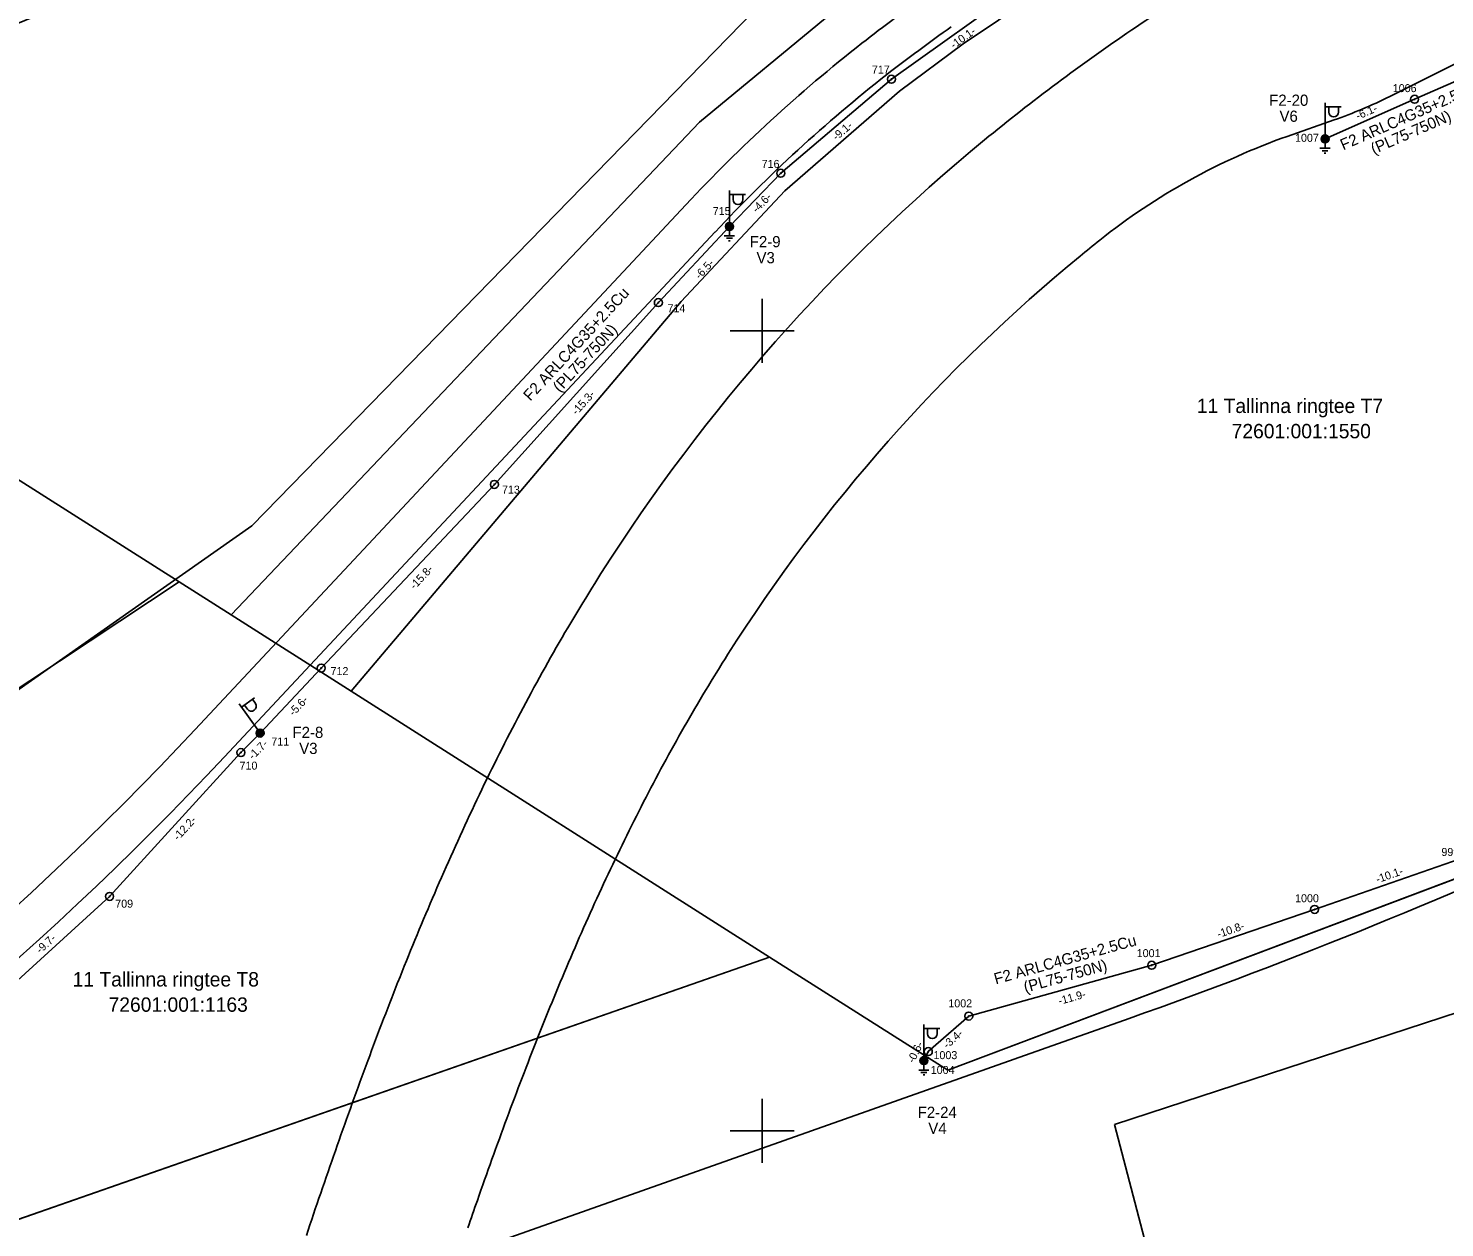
# Model space of a CAD drawing. Extents: x 528816 to 533196, y 6574767 to 6575847.
# Drawn here: x 531804.2 to 531892.7, y 6574993.9 to 6575068.9 of the extents above; entities that cross this region are included whole.
import ezdxf

# ---------------------------------------------------------------- set-up
doc = ezdxf.new("R2010")
doc.units = 0
for name, color, linetype in [('JOONSIDE', 7, 'Continuous'), ('KOORDPUNKT', 7, 'Continuous'), ('MOOTPIIR', 7, 'Continuous'), ('MPKAABEL', 7, 'Continuous'), ('PIIR', 7, 'Continuous'), ('POST', 7, 'Continuous'), ('TEE', 7, 'Continuous'), ('VORK', 7, 'Continuous')]:
    doc.layers.add(name, color=color, linetype=linetype)

msp = doc.modelspace()

# ---------------------------------------------------------------- linework, layer by layer
at = {"layer": 'KOORDPUNKT'}
for centre, radius in [((531858.085, 6575065.727), 0.25), ((531858.085, 6575065.727), 0.025), ((531858.085, 6575065.727), 0.0221), ((531858.085, 6575065.727), 0.0191), ((531858.085, 6575065.727), 0.0161), ((531858.085, 6575065.727), 0.0132), ((531858.085, 6575065.727), 0.0102), ((531858.085, 6575065.727), 0.00726), ((531858.085, 6575065.727), 0.0043), ((531890.772, 6575064.471), 0.25), ((531890.772, 6575064.471), 0.025), ((531890.772, 6575064.471), 0.0221), ((531890.772, 6575064.471), 0.0191), ((531890.772, 6575064.471), 0.0161), ((531890.772, 6575064.471), 0.0132), ((531890.772, 6575064.471), 0.0102), ((531890.772, 6575064.471), 0.00726), ((531890.772, 6575064.471), 0.0043), ((531885.178, 6575061.997), 0.25), ((531885.178, 6575061.997), 0.025), ((531885.178, 6575061.997), 0.0221), ((531885.178, 6575061.997), 0.0191), ((531885.178, 6575061.997), 0.0161), ((531885.178, 6575061.997), 0.0132), ((531885.178, 6575061.997), 0.0102), ((531885.178, 6575061.997), 0.00726), ((531885.178, 6575061.997), 0.0043), ((531851.17, 6575059.846), 0.25), ((531851.17, 6575059.846), 0.025), ((531851.17, 6575059.846), 0.0221), ((531851.17, 6575059.846), 0.0191), ((531851.17, 6575059.846), 0.0161), ((531851.17, 6575059.846), 0.0132), ((531851.17, 6575059.846), 0.0102), ((531851.17, 6575059.846), 0.00726), ((531851.17, 6575059.846), 0.0043), ((531847.96, 6575056.521), 0.25), ((531847.96, 6575056.521), 0.025), ((531847.96, 6575056.521), 0.0221), ((531847.96, 6575056.521), 0.0191), ((531847.96, 6575056.521), 0.0161), ((531847.96, 6575056.521), 0.0132), ((531847.96, 6575056.521), 0.0102), ((531847.96, 6575056.521), 0.00726), ((531847.96, 6575056.521), 0.0043), ((531843.52, 6575051.764), 0.25), ((531843.52, 6575051.764), 0.025), ((531843.52, 6575051.764), 0.0221), ((531843.52, 6575051.764), 0.0191), ((531843.52, 6575051.764), 0.0161), ((531843.52, 6575051.764), 0.0132), ((531843.52, 6575051.764), 0.0102), ((531843.52, 6575051.764), 0.00726), ((531843.52, 6575051.764), 0.0043), ((531833.279, 6575040.399), 0.25), ((531833.279, 6575040.399), 0.025), ((531833.279, 6575040.399), 0.0221), ((531833.279, 6575040.399), 0.0191), ((531833.279, 6575040.399), 0.0161), ((531833.279, 6575040.399), 0.0132), ((531833.279, 6575040.399), 0.0102), ((531833.279, 6575040.399), 0.00726), ((531833.279, 6575040.399), 0.0043), ((531822.454, 6575028.922), 0.25), ((531822.454, 6575028.922), 0.025), ((531822.454, 6575028.922), 0.0221), ((531822.454, 6575028.922), 0.0191), ((531822.454, 6575028.922), 0.0161), ((531822.454, 6575028.922), 0.0132), ((531822.454, 6575028.922), 0.0102), ((531822.454, 6575028.922), 0.00726), ((531822.454, 6575028.922), 0.0043), ((531818.638, 6575024.855), 0.25), ((531818.638, 6575024.855), 0.025), ((531818.638, 6575024.855), 0.0221), ((531818.638, 6575024.855), 0.0191), ((531818.638, 6575024.855), 0.0161), ((531818.638, 6575024.855), 0.0132), ((531818.638, 6575024.855), 0.0102), ((531818.638, 6575024.855), 0.00726), ((531818.638, 6575024.855), 0.0043), ((531817.436, 6575023.642), 0.25), ((531817.436, 6575023.642), 0.025), ((531817.436, 6575023.642), 0.0221), ((531817.436, 6575023.642), 0.0191), ((531817.436, 6575023.642), 0.0161), ((531817.436, 6575023.642), 0.0132), ((531817.436, 6575023.642), 0.0102), ((531817.436, 6575023.642), 0.00726), ((531817.436, 6575023.642), 0.0043), ((531809.235, 6575014.648), 0.25), ((531809.235, 6575014.648), 0.025), ((531809.235, 6575014.648), 0.0221), ((531809.235, 6575014.648), 0.0191), ((531809.235, 6575014.648), 0.0161), ((531809.235, 6575014.648), 0.0132), ((531809.235, 6575014.648), 0.0102), ((531809.235, 6575014.648), 0.00726), ((531809.235, 6575014.648), 0.0043), ((531884.527, 6575013.835), 0.25), ((531884.527, 6575013.835), 0.025), ((531884.527, 6575013.835), 0.0221), ((531884.527, 6575013.835), 0.0191), ((531884.527, 6575013.835), 0.0161), ((531884.527, 6575013.835), 0.0132), ((531884.527, 6575013.835), 0.0102), ((531884.527, 6575013.835), 0.00726), ((531884.527, 6575013.835), 0.0043), ((531874.351, 6575010.348), 0.25), ((531874.351, 6575010.348), 0.025), ((531874.351, 6575010.348), 0.0221), ((531874.351, 6575010.348), 0.0191), ((531874.351, 6575010.348), 0.0161), ((531874.351, 6575010.348), 0.0132), ((531874.351, 6575010.348), 0.0102), ((531874.351, 6575010.348), 0.00726), ((531874.351, 6575010.348), 0.0043), ((531862.919, 6575007.168), 0.25), ((531862.919, 6575007.168), 0.025), ((531862.919, 6575007.168), 0.0221), ((531862.919, 6575007.168), 0.0191), ((531862.919, 6575007.168), 0.0161), ((531862.919, 6575007.168), 0.0132), ((531862.919, 6575007.168), 0.0102), ((531862.919, 6575007.168), 0.00726), ((531862.919, 6575007.168), 0.0043), ((531860.389, 6575004.95), 0.25), ((531860.112, 6575004.388), 0.25), ((531860.112, 6575004.388), 0.025), ((531860.112, 6575004.388), 0.0221), ((531860.112, 6575004.388), 0.0191), ((531860.112, 6575004.388), 0.0161), ((531860.112, 6575004.388), 0.0132), ((531860.112, 6575004.388), 0.0102), ((531860.112, 6575004.388), 0.00726), ((531860.112, 6575004.388), 0.0043), ((531860.389, 6575004.95), 0.025), ((531860.389, 6575004.95), 0.0221), ((531860.389, 6575004.95), 0.0191), ((531860.389, 6575004.95), 0.0161), ((531860.389, 6575004.95), 0.0132), ((531860.389, 6575004.95), 0.0102), ((531860.389, 6575004.95), 0.00726), ((531860.389, 6575004.95), 0.0043)]:
    msp.add_circle(centre, radius, dxfattribs=at)
at = {"layer": 'MOOTPIIR'}
for points in [[(530636.679, 6575162.942), (531283.05, 6574977.754), (531411.752, 6574945.817), (531565.242, 6574944.148), (531675.83, 6574962.262), (531737.321, 6574981.091), (531818.117, 6575037.815), (531864.832, 6575085.721), (531939.431, 6575125.285), (531920.603, 6575197.501), (531952.778, 6575207.273), (531990.912, 6575126.953), (532013.554, 6575104.311), (532001.161, 6575079.524), (532013.792, 6575064.985), (532230.203, 6575142.683), (532435.411, 6575216.091)], [(532326.975, 6575157.507), (532011.424, 6575047.308), (531974.249, 6575056.159), (531949.023, 6575045.98), (531934.418, 6575025.179), (531948.58, 6574987.561), (531930.435, 6574980.038), (531915.387, 6575014.558), (531872.016, 6575000.396), (531879.539, 6574971.629), (531794.124, 6574938.436), (531760.931, 6574923.389), (531786.158, 6574793.274), (531744.999, 6574779.555), (531692.776, 6574778.227), (531621.08, 6574852.578), (531554.695, 6574876.477), (531465.739, 6574886.656), (531460.428, 6574919.848), (531387.405, 6574932.24), (531177.628, 6574990.659), (531134.699, 6574992.429), (531095.311, 6575014.115), (530588.571, 6575165.473)]]:
    msp.add_lwpolyline(points, dxfattribs=at)
at = {"layer": 'MPKAABEL'}
for points in [[(531802.024, 6575008.088), (531809.235, 6575014.648), (531817.436, 6575023.642), (531818.638, 6575024.855), (531822.454, 6575028.922), (531833.279, 6575040.399), (531843.52, 6575051.764), (531847.96, 6575056.521), (531851.17, 6575059.846), (531858.085, 6575065.727), (531866.277, 6575071.581), (531874.871, 6575076.745), (531882.315, 6575080.515), (531888.326, 6575083.52), (531897.379, 6575087.853), (531906.248, 6575091.994), (531915.334, 6575096.519), (531922.02, 6575100.17), (531922.026, 6575105.047), (531928.089, 6575108.319), (531933.258, 6575112.314), (531938.86, 6575116.669), (531939.562, 6575116.379)], [(531802.024, 6575008.088), (531809.235, 6575014.648), (531817.436, 6575023.642), (531818.638, 6575024.855), (531822.454, 6575028.922), (531833.279, 6575040.399), (531843.52, 6575051.764), (531847.96, 6575056.521), (531851.17, 6575059.846), (531858.085, 6575065.727), (531866.277, 6575071.581), (531874.871, 6575076.745), (531882.315, 6575080.515), (531888.326, 6575083.52), (531897.379, 6575087.853), (531906.248, 6575091.994), (531915.334, 6575096.519), (531922.02, 6575100.17), (531922.026, 6575105.047), (531928.089, 6575108.319), (531933.258, 6575112.314), (531938.86, 6575116.669), (531939.562, 6575116.379)], [(531898.682, 6575066.475), (531898.789, 6575067.127), (531898.419, 6575067.804), (531890.772, 6575064.471), (531885.178, 6575061.997)], [(531898.682, 6575066.475), (531898.789, 6575067.127), (531898.419, 6575067.804), (531890.772, 6575064.471), (531885.178, 6575061.997)], [(531885.496, 6575061.408), (531884.86, 6575061.408)], [(531885.362, 6575061.258), (531884.994, 6575061.258)], [(531885.228, 6575061.108), (531885.128, 6575061.108)], [(531885.178, 6575061.747), (531885.178, 6575061.408)], [(531848.278, 6575055.932), (531847.642, 6575055.932)], [(531848.144, 6575055.782), (531847.776, 6575055.782)], [(531848.01, 6575055.632), (531847.91, 6575055.632)], [(531847.96, 6575056.271), (531847.96, 6575055.932)], [(531860.112, 6575004.388), (531860.389, 6575004.95), (531862.919, 6575007.168), (531874.351, 6575010.348), (531884.527, 6575013.835), (531894.098, 6575017.17), (531894.698, 6575017.448), (531895.383, 6575017.757), (531908.476, 6575024.76), (531909.628, 6575025.349), (531909.788, 6575029.33), (531909.704, 6575033.772), (531911.532, 6575036.715), (531915.219, 6575040.314), (531919.368, 6575041.448), (531922.202, 6575041.672), (531923.225, 6575042), (531924.09, 6575041.498), (531926.167, 6575035.055), (531926.814, 6575034.374), (531928.015, 6575034.032)], [(531860.112, 6575004.388), (531860.389, 6575004.95), (531862.919, 6575007.168), (531874.351, 6575010.348), (531884.527, 6575013.835), (531894.098, 6575017.17), (531894.698, 6575017.448), (531895.383, 6575017.757), (531908.476, 6575024.76), (531909.628, 6575025.349), (531909.788, 6575029.33), (531909.704, 6575033.772), (531911.532, 6575036.715), (531915.219, 6575040.314), (531919.368, 6575041.448), (531922.202, 6575041.672), (531923.225, 6575042), (531924.09, 6575041.498), (531926.167, 6575035.055), (531926.814, 6575034.374), (531928.015, 6575034.032)], [(531860.43, 6575003.799), (531859.794, 6575003.799)], [(531860.296, 6575003.649), (531859.928, 6575003.649)], [(531860.162, 6575003.499), (531860.062, 6575003.499)], [(531860.112, 6575004.138), (531860.112, 6575003.799)]]:
    msp.add_lwpolyline(points, dxfattribs=at)
at = {"layer": 'PIIR'}
for points in [[(531793.12, 6575157.09), (531790.58, 6575163.19), (531862.67, 6575184.83), (531923.64, 6575209.72), (531932.46, 6575186.28), (531945.21, 6575129.13), (531938.27, 6575119.93), (531913.47, 6575102.45), (531875.66, 6575084.42), (531862.54, 6575076.65), (531846.09, 6575063.04), (531816.82, 6575032.25), (531813.58, 6575034.31), (531775.75, 6575058.34), (531795.14, 6575065.82), (531824.99, 6575078.03), (531818.17, 6575094.95), (531808.07, 6575119.95), (531800.49, 6575138.63)], [(531824.33, 6575027.47), (531816.82, 6575032.25), (531846.09, 6575063.04), (531862.54, 6575076.65), (531875.66, 6575084.42), (531913.47, 6575102.45), (531938.27, 6575119.93), (531945.21, 6575129.13), (531932.46, 6575186.28), (531954.17, 6575128.41), (531947.81, 6575116.59), (531940.34, 6575109.55), (531920.07, 6575097.97), (531906.26, 6575090.84), (531885.21, 6575081.01), (531882.91, 6575079.87), (531876.04, 6575076.28), (531871.49, 6575073.69), (531866.99, 6575070.92), (531862.57, 6575067.94), (531858.59, 6575064.99), (531851.43, 6575058.75), (531844.94, 6575051.83)], [(531850.47, 6575010.86), (531824.33, 6575027.47), (531844.94, 6575051.83), (531851.43, 6575058.75), (531858.59, 6575064.99), (531862.57, 6575067.94), (531866.99, 6575070.92), (531871.49, 6575073.69), (531876.04, 6575076.28), (531882.91, 6575079.87), (531885.21, 6575081.01), (531906.26, 6575090.84), (531920.07, 6575097.97), (531940.34, 6575109.55), (531947.81, 6575116.59), (531954.17, 6575128.41), (531969.88, 6575086.55), (531969.34, 6575053.77), (531969.19, 6575044.39), (531861.6, 6575003.78)], [(531430.37, 6574988.1), (531425.82, 6574979.74), (531461.71, 6574977.7), (531511.85, 6574972.71), (531516.23, 6574972.27), (531574.38, 6574977.09), (531606.09, 6574979.69), (531610.44, 6574981.05), (531614.38, 6574982.29), (531647.85, 6574992.66), (531681.42, 6575003.04), (531685.26, 6575004.23), (531718.8, 6575014.62), (531744.81, 6575024.99), (531764.25, 6575032.79), (531783.57, 6575040.54), (531775.75, 6575058.34), (531813.58, 6575034.31), (531733.41, 6574981.17), (531672.2, 6574961.39), (531556.38, 6574944.27), (531413.6, 6574947.11), (531388.67, 6574951.64), (531383.55, 6574985.02)], [(531850.47, 6575010.86), (531729.36, 6574968.56), (531674.8, 6574954.98), (531556.31, 6574939.72), (531413.6, 6574947.11), (531556.38, 6574944.27), (531672.2, 6574961.39), (531733.41, 6574981.17), (531813.58, 6575034.31), (531816.82, 6575032.25), (531824.33, 6575027.47)], [(531850.47, 6575010.86), (531729.36, 6574968.56), (531674.8, 6574954.98), (531556.31, 6574939.72), (531413.6, 6574947.11), (531556.38, 6574944.27), (531672.2, 6574961.39), (531733.41, 6574981.17), (531813.58, 6575034.31), (531816.82, 6575032.25), (531824.33, 6575027.47)]]:
    msp.add_lwpolyline(points, close=True, dxfattribs=at)
msp.add_lwpolyline([(530969.25, 6575061.78), (530969.57, 6575066.46), (531305.77, 6574972.12), (531360.28, 6574956.82), (531370.26, 6574955.09), (531388.67, 6574951.64), (531413.6, 6574947.11), (531556.31, 6574939.72), (531674.8, 6574954.98), (531729.36, 6574968.56), (531850.47, 6575010.86), (531861.6, 6575003.78), (531969.19, 6575044.39), (531969.34, 6575053.77), (532001.75, 6575065.58), (532010.88, 6575058.34), (532013, 6575059.02), (532092.98, 6575088.4), (532188.76, 6575123.48), (532180.05, 6575130.69), (532290.98, 6575171.01)], dxfattribs=at)
at = {"layer": 'POST'}
for p, q in [((531885.178, 6575062.247), (531885.178, 6575064.247)), ((531885.178, 6575063.997), (531886.178, 6575063.997)), ((531885.405, 6575063.676), (531885.405, 6575063.997)), ((531886.017, 6575063.676), (531886.017, 6575063.997)), ((531885.178, 6575061.997), (531885.178, 6575061.997)), ((531847.96, 6575056.772), (531847.96, 6575058.772)), ((531847.96, 6575058.522), (531848.96, 6575058.522)), ((531848.187, 6575058.201), (531848.187, 6575058.522)), ((531848.799, 6575058.201), (531848.799, 6575058.522)), ((531847.96, 6575056.521), (531847.96, 6575056.521)), ((531818.493, 6575025.058), (531817.327, 6575026.683)), ((531817.472, 6575026.48), (531818.285, 6575027.063)), ((531817.844, 6575026.351), (531817.657, 6575026.612)), ((531818.342, 6575026.709), (531818.155, 6575026.969)), ((531818.638, 6575024.855), (531818.638, 6575024.855)), ((531860.112, 6575004.639), (531860.112, 6575006.639)), ((531860.112, 6575006.389), (531861.112, 6575006.389)), ((531860.339, 6575006.068), (531860.339, 6575006.389)), ((531860.951, 6575006.068), (531860.951, 6575006.389)), ((531860.112, 6575004.388), (531860.112, 6575004.388))]:
    msp.add_line(p, q, dxfattribs=at)
for centre, radius in [((531885.178, 6575061.997), 0.25), ((531885.178, 6575061.997), 0.225), ((531885.178, 6575061.997), 0.2), ((531885.178, 6575061.997), 0.175), ((531885.178, 6575061.997), 0.15), ((531885.178, 6575061.997), 0.125), ((531885.178, 6575061.997), 0.1), ((531885.178, 6575061.997), 0.075), ((531885.178, 6575061.997), 0.05), ((531885.178, 6575061.997), 0.025), ((531847.96, 6575056.521), 0.25), ((531847.96, 6575056.521), 0.225), ((531847.96, 6575056.521), 0.2), ((531847.96, 6575056.521), 0.175), ((531847.96, 6575056.521), 0.15), ((531847.96, 6575056.521), 0.125), ((531847.96, 6575056.521), 0.1), ((531847.96, 6575056.521), 0.075), ((531847.96, 6575056.521), 0.05), ((531847.96, 6575056.521), 0.025), ((531818.638, 6575024.855), 0.25), ((531818.638, 6575024.855), 0.225), ((531818.638, 6575024.855), 0.2), ((531818.638, 6575024.855), 0.175), ((531818.638, 6575024.855), 0.15), ((531818.638, 6575024.855), 0.125), ((531818.638, 6575024.855), 0.1), ((531818.638, 6575024.855), 0.075), ((531818.638, 6575024.855), 0.05), ((531818.638, 6575024.855), 0.025), ((531860.112, 6575004.388), 0.25), ((531860.112, 6575004.388), 0.225), ((531860.112, 6575004.388), 0.2), ((531860.112, 6575004.388), 0.175), ((531860.112, 6575004.388), 0.15), ((531860.112, 6575004.388), 0.125), ((531860.112, 6575004.388), 0.1), ((531860.112, 6575004.388), 0.075), ((531860.112, 6575004.388), 0.05), ((531860.112, 6575004.388), 0.025)]:
    msp.add_circle(centre, radius, dxfattribs=at)
for centre, start, end in [((531885.711, 6575063.676), 180, 0), ((531848.493, 6575058.201), 180, 0), ((531818.093, 6575026.53), 215.66146, 35.66146), ((531860.645, 6575006.068), 180, 0)]:
    msp.add_arc(centre, 0.306, start, end, dxfattribs=at)
at = {"layer": 'TEE'}
for p, q in [((531889.216, 6575064.648), (531895.726, 6575067.899)), ((531882.819, 6575062.154), (531885.742, 6575063.179))]:
    msp.add_line(p, q, dxfattribs=at)
for points in [[(531845.241, 6575057.885), (531814.583, 6575025.087)], [(531816.41, 6575023.38), (531847.067, 6575056.178)], [(531872.937, 6575007.028), (531803.15, 6574982.331)]]:
    msp.add_lwpolyline(points, dxfattribs=at)
for centre, radius, start, end in [((531958.261, 6574943.666), 151.367, 122.07665, 124.23731), ((531924.785, 6574979.841), 111.653, 125.22907, 127.8702), ((531924.816, 6574979.798), 109.206, 125.22934, 127.86308), ((531948.553, 6574957.931), 134.112, 124.23731, 126.68607), ((531916.401, 6574991.368), 97.407, 128.1393, 136.93178), ((531916.401, 6574991.368), 94.907, 128.1393, 136.93178), ((531940.415, 6574968.855), 120.489, 126.68607, 129.42291), ((531875.814, 6575091.488), 30, 289.32515, 296.53424), ((531936.778, 6574973.353), 114.706, 129.44643, 147.59504), ((531896.056, 6575024.407), 40, 109.32515, 128.60705), ((531940.414, 6574968.855), 111.089, 128.60706, 129.42265), ((531936.769, 6574973.361), 105.294, 129.44745, 147.59606), ((531941.723, 6574970.274), 120.531, 147.61907, 150.35591), ((531755.772, 6575338.107), 351.2, 289.48833, 300.17567), ((531953.527, 6574963.558), 134.112, 150.35638, 152.80514), ((531941.652, 6574970.316), 111.048, 147.62005, 150.35689), ((531668.475, 6575161.662), 200, 287.61275, 316.93165), ((531968.875, 6574955.672), 151.367, 152.80514, 154.9658), ((531953.527, 6574963.558), 124.712, 150.35638, 152.80514), ((531668.475, 6575161.662), 202.5, 287.61275, 316.93165), ((531968.875, 6574955.672), 141.967, 152.80514, 154.9658), ((531989.319, 6574946.124), 173.931, 154.9658, 156.83838), ((531989.319, 6574946.124), 164.531, 154.9658, 156.83838), ((532017.608, 6574934.021), 204.7, 156.83838, 158.42287), ((532017.608, 6574934.021), 195.3, 156.83838, 158.42287), ((532058.938, 6574917.677), 249.144, 158.42287, 159.71927), ((532058.938, 6574917.677), 239.744, 158.42287, 159.71927), ((532124.449, 6574893.468), 318.986, 159.71927, 160.72758), ((532124.449, 6574893.468), 309.586, 159.71927, 160.72758), ((532243.119, 6574851.975), 444.7, 160.72758, 161.4478), ((532243.119, 6574851.975), 435.3, 160.72758, 160.96523)]:
    msp.add_arc(centre, radius, start, end, dxfattribs=at)
at = {"layer": 'VORK'}
for p, q in [((531850, 6575052), (531850, 6575048)), ((531848, 6575050), (531852, 6575050)), ((531850, 6575002), (531850, 6574998)), ((531848, 6575000), (531852, 6575000))]:
    msp.add_line(p, q, dxfattribs=at)

# ---------------------------------------------------------------- texts
at = {"layer": 'JOONSIDE'}
for s, rotation, p in [('-10.1-', 35.54958, (531861.983, 6575067.605)), ('-6.1-', 23.85481, (531887.234, 6575063.179)), ('-9.1-', 40.38017, (531854.649, 6575061.863)), ('-4.6-', 46.00386, (531849.676, 6575057.336)), ('-6.5-', 46.97708, (531846.105, 6575053.191)), ('-15.3-', 47.97886, (531838.423, 6575044.701)), ('-15.8-', 46.67399, (531828.291, 6575033.798)), ('-5.6-', 46.82663, (531820.733, 6575025.894)), ('-1.7-', 45.24906, (531818.196, 6575023.169)), ('-12.2-', 47.6405, (531813.517, 6575018.105)), ('-10.1-', 19.21081, (531888.451, 6575015.467)), ('-10.8-', 18.915, (531878.53, 6575012.044)), ('-9.7-', 42.29346, (531804.907, 6575011.048)), ('-11.9-', 15.54479, (531868.588, 6575007.865)), ('-3.4-', 41.24039, (531861.567, 6575005.104)), ('-0.6-', 63.74189, (531859.491, 6575004.192))]:
    msp.add_text(s, height=0.5, rotation=rotation, dxfattribs=at).set_placement(p)
at = {"layer": 'KOORDPUNKT'}
for s, p in [('717', (531856.863, 6575066.078)), ('1006', (531889.409, 6575064.92)), ('1007', (531883.302, 6575061.814)), ('716', (531849.976, 6575060.183)), ('715', (531846.92, 6575057.238)), ('714', (531844.093, 6575051.162)), ('713', (531833.751, 6575039.825)), ('712', (531823.04, 6575028.484)), ('711', (531819.341, 6575024.082)), ('710', (531817.352, 6575022.574)), ('999', (531892.447, 6575017.177)), ('709', (531809.586, 6575013.946)), ('1000', (531883.305, 6575014.285)), ('1001', (531873.41, 6575010.854)), ('1002', (531861.641, 6575007.716)), ('1003', (531860.712, 6575004.479)), ('1004', (531860.541, 6575003.553))]:
    msp.add_text(s, height=0.5, dxfattribs=at).set_placement(p)
at = {"layer": 'MPKAABEL'}
for s, rotation, p in [('F2 ARLC4G35+2.5Cu', 23.67888, (531886.316, 6575061.274)), ('(PL75-750N)', 23.67888, (531888.224, 6575061.019)), ('F2 ARLC4G35+2.5Cu', 47.26485, (531835.523, 6575045.571)), ('(PL75-750N)', 47.26485, (531837.374, 6575046.101)), ('F2 ARLC4G35+2.5Cu', 15.54479, (531864.605, 6575009.145)), ('(PL75-750N)', 15.54479, (531866.458, 6575008.623))]:
    msp.add_text(s, height=0.7, rotation=rotation, dxfattribs=at).set_placement(p)
at = {"layer": 'PIIR'}
for s, p in [('11 Tallinna ringtee T7', (531877.165, 6575044.863)), ('72601:001:1550', (531879.342, 6575043.283)), ('11 Tallinna ringtee T8', (531806.925, 6575009.019)), ('72601:001:1163', (531809.17, 6575007.439))]:
    msp.add_text(s, height=0.9, dxfattribs=at).set_placement(p)
at = {"layer": 'POST'}
for s, p in [('F2-20', (531881.685, 6575064.065)), ('V6', (531882.332, 6575063.065)), ('F2-9', (531849.233, 6575055.224)), ('V3', (531849.653, 6575054.224)), ('F2-8', (531820.661, 6575024.552)), ('V3', (531821.081, 6575023.552)), ('F2-24', (531859.724, 6575000.807)), ('V4', (531860.389, 6574999.807))]:
    msp.add_text(s, height=0.7, dxfattribs=at).set_placement(p)

doc.saveas('drawing.dxf')
